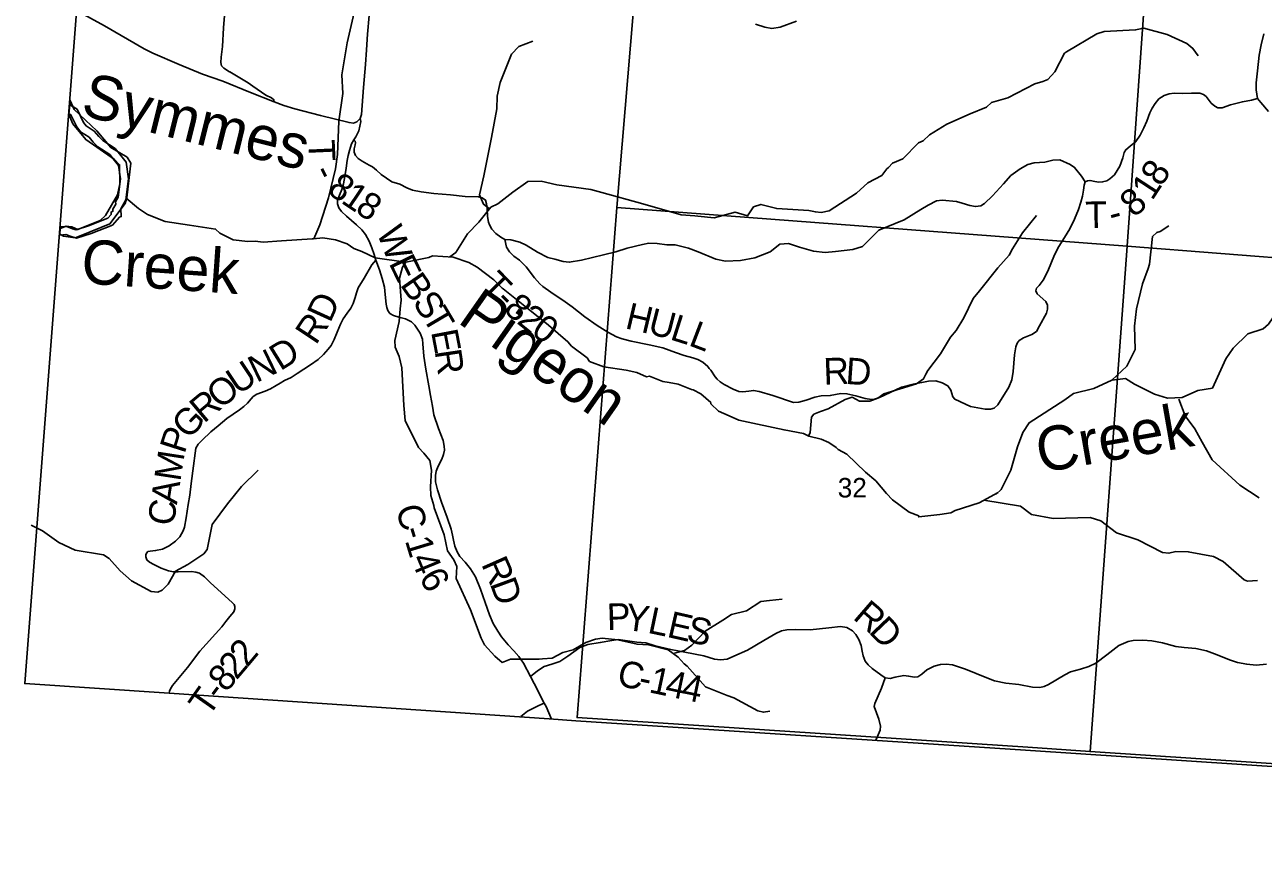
# Model space of a CAD drawing. Extents: x 1878108 to 2183446, y 146837 to 508383.
# Drawn here: x 1976252 to 1990241, y 246607 to 255922 of the extents above; entities that cross this region are included whole.
import ezdxf

# ---------------------------------------------------------------- set-up
doc = ezdxf.new("R2010")
doc.units = 0
for name, color, linetype in [('GM_X_Adjacent_County', 7, 'Continuous'), ('GM_X_County', 7, 'Continuous'), ('GM_X_County_Road', 7, 'Continuous'), ('GM_X_County_Road_Text', 7, 'Continuous'), ('GM_X_Major_River', 7, 'Continuous'), ('GM_X_Minor_River', 7, 'Continuous'), ('GM_X_Minor_River_Text', 7, 'Continuous'), ('GM_X_Section', 7, 'Continuous'), ('GM_X_Section_Text', 7, 'Continuous'), ('GM_X_State_Route', 7, 'Continuous'), ('GM_X_Township', 7, 'Continuous'), ('GM_X_Township_Road', 7, 'Continuous'), ('GM_X_Township_Road_Text', 7, 'Continuous'), ('GM_X_Township_ROW', 7, 'Continuous')]:
    doc.layers.add(name, color=color, linetype=linetype)

msp = doc.modelspace()

# ---------------------------------------------------------------- linework, layer by layer
at = {"layer": 'GM_X_Adjacent_County'}
msp.add_lwpolyline([(1977893, 269769), (1977440, 263895), (1977181, 260548), (1976836, 256069), (1976252, 248479), (1977883, 248369), (1982174, 248080), (1982477, 248059), (1987557, 247725), (1990569, 247526), (1992472, 247400), (1995909, 247190), (1996544, 247151), (1999180, 246990), (2002818, 246768), (2004152, 246687), (2005876, 246607)], dxfattribs=at)
at = {"layer": 'GM_X_County'}
msp.add_lwpolyline([(2005876, 246607), (2004152, 246687), (2002818, 246768), (1999180, 246990), (1996544, 247151), (1995909, 247190), (1992472, 247400), (1990569, 247526), (1987557, 247725), (1982477, 248059), (1982174, 248080), (1977883, 248369), (1976252, 248479), (1976836, 256069), (1977181, 260548), (1977440, 263895), (1977893, 269769)], dxfattribs=at)
at = {"layer": 'GM_X_County_Road'}
for points in [[(1990302, 254942), (1990213, 255042), (1990176, 255089), (1990162, 255188), (1990163, 255264), (1990178, 255403), (1990196, 255578), (1990218, 255696), (1990248, 255820)], [(1979784, 253906), (1979785, 253941), (1979808, 253998), (1979832, 254060), (1979851, 254126), (1979867, 254208), (1979883, 254302), (1979893, 254388), (1979904, 254446), (1979920, 254501), (1979944, 254576), (1979967, 254620), (1979992, 254655), (1980024, 254725), (1980049, 254829), (1980042, 254864)], [(1981096, 250100), (1981085, 250155), (1981069, 250222), (1981023, 250355), (1980959, 250528), (1980913, 250669), (1980893, 250759), (1980893, 250828), (1980900, 250880), (1980922, 250936), (1980964, 251014), (1980983, 251065), (1980992, 251116), (1980991, 251161), (1980977, 251223), (1980927, 251362), (1980871, 251513), (1980856, 251611), (1980835, 251732), (1980816, 251842), (1980782, 252032), (1980758, 252179), (1980749, 252316), (1980743, 252370), (1980718, 252439), (1980659, 252529), (1980622, 252564), (1980553, 252598), (1980477, 252618), (1980416, 252636), (1980376, 252661), (1980353, 252693), (1980340, 252726), (1980334, 252764), (1980322, 252875), (1980314, 252958), (1980290, 253056), (1980260, 253154), (1980216, 253264), (1980198, 253326), (1980173, 253402), (1980141, 253478), (1980102, 253551), (1980059, 253606), (1980000, 253661), (1979886, 253759), (1979828, 253812), (1979798, 253854), (1979784, 253897), (1979784, 253906)], [(1982202, 248078), (1982141, 248218), (1982118, 248257), (1982007, 248479), (1981965, 248558), (1981884, 248708), (1981831, 248786), (1981777, 248848), (1981713, 248917), (1981636, 249008), (1981594, 249072), (1981544, 249156), (1981503, 249254), (1981451, 249393), (1981401, 249547), (1981342, 249683), (1981286, 249776), (1981226, 249850), (1981165, 249914), (1981135, 249966), (1981109, 250030), (1981096, 250100)], [(1981965, 248558), (1982043, 248624), (1982118, 248670), (1982206, 248697), (1982295, 248728), (1982388, 248788), (1982523, 248888), (1982612, 248919), (1982752, 248942), (1982883, 248967), (1982956, 248978), (1983166, 248946), (1983268, 248937), (1983371, 248904), (1983549, 248865), (1983706, 248835), (1983922, 248791), (1984043, 248754), (1984111, 248745), (1984186, 248756), (1984263, 248788), (1984415, 248857), (1984601, 248964), (1984736, 249043), (1984799, 249074), (1984861, 249086), (1984955, 249090), (1985122, 249086), (1985334, 249107), (1985465, 249122), (1985539, 249112), (1985600, 249076), (1985639, 249032), (1985673, 248977), (1985701, 248907), (1985712, 248843), (1985721, 248791), (1985743, 248731), (1985777, 248689), (1985823, 248650), (1985920, 248576), (1985971, 248543), (1986027, 248535), (1986083, 248551), (1986182, 248568), (1986235, 248564), (1986302, 248551), (1986340, 248555), (1986385, 248585), (1986443, 248634), (1986524, 248675), (1986594, 248695), (1986659, 248697), (1986732, 248689), (1986880, 248643), (1987118, 248545), (1987207, 248508), (1987335, 248485), (1987479, 248467), (1987635, 248438), (1987717, 248436), (1987766, 248446), (1987815, 248468), (1987999, 248577), (1988066, 248611), (1988176, 248643), (1988273, 248670), (1988350, 248708), (1988473, 248804), (1988609, 248907), (1988714, 248953), (1988772, 248965), (1988883, 248970), (1988982, 248963), (1989103, 248937), (1989256, 248898), (1989347, 248888), (1989479, 248876), (1989600, 248848), (1989721, 248804), (1989861, 248745), (1989949, 248717), (1990055, 248696), (1990163, 248685), (1990277, 248699)]]:
    msp.add_lwpolyline(points, dxfattribs=at)
at = {"layer": 'GM_X_Major_River'}
for p, q in [((1976763, 255068), (1976750, 254907)), ((1976651, 253619), (1976646, 253557))]:
    msp.add_line(p, q, dxfattribs=at)
for points in [[(1976646, 253557), (1976690, 253535), (1976821, 253513), (1976889, 253541), (1977213, 253674), (1977386, 253902), (1977406, 253968), (1977442, 254293), (1977450, 254359), (1977410, 254425), (1977222, 254535), (1977064, 254725), (1976810, 254965), (1976763, 255068)], [(1976750, 254907), (1976793, 254801), (1976940, 254625), (1977266, 254399), (1977322, 254341), (1977324, 254124), (1977298, 254002), (1977165, 253768), (1977105, 253710), (1976851, 253607), (1976783, 253639), (1976719, 253645), (1976651, 253619)]]:
    msp.add_lwpolyline(points, dxfattribs=at)
at = {"layer": 'GM_X_Minor_River'}
for points in [[(1979516, 253504), (1979586, 253661), (1979682, 253965), (1979760, 254294), (1979786, 254455), (1979801, 254831), (1979844, 255146), (1979834, 255356), (1979895, 255716), (1979995, 256157)], [(1981053, 253300), (1981120, 253350), (1981251, 253558), (1981380, 253690), (1981517, 253860), (1981595, 253897), (1981765, 254032), (1981934, 254151), (1982085, 254153), (1982263, 254113), (1982647, 254060), (1982771, 254026), (1983233, 253900), (1983666, 253774), (1983822, 253763), (1983856, 253761), (1984041, 253740), (1984277, 253803), (1984417, 253765), (1984484, 253865), (1984568, 253893), (1984746, 253845), (1985108, 253824), (1985183, 253807), (1985247, 253801), (1985339, 253821), (1985646, 254021), (1985776, 254137), (1985932, 254219), (1985990, 254293), (1986007, 254310), (1986052, 254357), (1986170, 254406), (1986349, 254587), (1986399, 254611), (1986470, 254677), (1986667, 254800), (1986930, 254915), (1987114, 254991), (1987172, 255043), (1987356, 255097), (1987660, 255256), (1987750, 255282), (1987810, 255304), (1987888, 255389), (1987995, 255601), (1988019, 255617), (1988360, 255819), (1988444, 255844), (1988799, 255864), (1988892, 255884), (1989157, 255811), (1989377, 255710), (1989447, 255655), (1989507, 255571)], [(1981501, 253843), (1981433, 253894), (1981390, 254001), (1981436, 254215), (1981522, 254648), (1981585, 254973), (1981586, 255116), (1981623, 255269), (1981749, 255588), (1981832, 255677), (1981992, 255736)], [(1976645, 253544), (1976714, 253552), (1976763, 253532), (1976835, 253512), (1977003, 253565), (1977242, 253659), (1977320, 253747), (1977341, 253755), (1977337, 253844), (1977393, 253944), (1977424, 254183), (1977396, 254368), (1977320, 254464), (1977273, 254523), (1977135, 254613), (1977090, 254658), (1977037, 254720), (1976944, 254779), (1976916, 254816), (1976842, 254968), (1976759, 255019)], [(1976751, 254919), (1976772, 254906), (1976839, 254769), (1976882, 254711), (1976978, 254651), (1977024, 254597), (1977077, 254543), (1977212, 254455), (1977250, 254408), (1977311, 254331), (1977333, 254182), (1977306, 253973), (1977276, 253920), (1977281, 253896), (1977247, 253839), (1977248, 253815), (1977226, 253806), (1977229, 253780), (1977189, 253735), (1976973, 253650), (1976833, 253606), (1976792, 253617), (1976727, 253644), (1976653, 253638)], [(1976759, 255019), (1976751, 254919)], [(1977396, 253964), (1977535, 253847), (1977637, 253779), (1977837, 253701), (1978114, 253657), (1978408, 253613), (1978456, 253569), (1978605, 253491), (1978770, 253472), (1978854, 253478), (1978946, 253465), (1979151, 253482), (1979497, 253502), (1979512, 253503), (1979618, 253513), (1979763, 253491), (1979895, 253446), (1979969, 253394), (1980058, 253359), (1980211, 253290), (1980558, 253241), (1980815, 253292), (1980858, 253310), (1981091, 253298), (1981267, 253237), (1981363, 253185), (1981549, 253041), (1981643, 252947), (1981655, 252937), (1981880, 252757), (1982166, 252527), (1982387, 252340), (1982429, 252290), (1982603, 252157), (1982632, 252117), (1982793, 252059), (1983044, 252020), (1983165, 251993), (1983273, 251945), (1983307, 251950), (1983459, 251891), (1983532, 251880), (1983631, 251862), (1983783, 251802), (1983801, 251797), (1983889, 251753), (1984003, 251653), (1984002, 251639), (1984089, 251557), (1984209, 251504), (1984317, 251455), (1984529, 251409), (1984829, 251344), (1985047, 251303), (1985108, 251275), (1985246, 251239), (1985335, 251201), (1985416, 251144), (1985440, 251125), (1985536, 251071), (1985749, 250868), (1985865, 250769), (1985984, 250626), (1986053, 250555), (1986241, 250417), (1986351, 250373), (1986351, 250361), (1986588, 250389), (1986713, 250406), (1986760, 250434), (1987031, 250521), (1987246, 250638)], [(1976653, 253638), (1976645, 253544)], [(1985109, 251282), (1985123, 251315), (1985139, 251487), (1985165, 251521), (1985242, 251554), (1985326, 251581), (1985518, 251689), (1985598, 251715), (1985680, 251671), (1985796, 251668), (1985887, 251704), (1985956, 251751), (1986324, 251865), (1986404, 251920), (1986432, 251974), (1986453, 252015), (1986594, 252205), (1986707, 252394), (1986773, 252468), (1986859, 252609), (1986964, 252831), (1987036, 252915), (1987245, 253174), (1987373, 253320), (1987410, 253390), (1987521, 253572), (1987681, 253766)], [(1987225, 250617), (1987281, 250671), (1987390, 250889), (1987466, 251152), (1987524, 251317), (1987597, 251426), (1987999, 251683), (1988100, 251756), (1988327, 251811), (1988533, 251908), (1988702, 252065), (1988793, 252254), (1988789, 252518), (1988808, 252712), (1988876, 252995), (1988942, 253169), (1988955, 253216), (1988989, 253528), (1989038, 253575), (1989079, 253588), (1989174, 253651)], [(1980558, 253241), (1980518, 253182), (1980486, 253059), (1980503, 252809), (1980492, 252713), (1980482, 252569), (1980431, 252353), (1980434, 252278), (1980481, 252174), (1980511, 252046), (1980532, 251620), (1980548, 251452), (1980700, 251146), (1980760, 251083), (1980827, 250998), (1980846, 250890), (1980833, 250702), (1980840, 250603), (1980871, 250492), (1980877, 250464), (1980991, 250160), (1981028, 249977), (1981098, 249876), (1981133, 249803), (1981126, 249667), (1981288, 249310), (1981407, 248990), (1981446, 248917), (1981560, 248790), (1981643, 248718), (1981738, 248754), (1982064, 248756), (1982100, 248757), (1982209, 248764), (1982328, 248828), (1982446, 248858), (1982591, 248941), (1982698, 248982), (1982775, 248993), (1982952, 248973), (1983168, 248922), (1983296, 248915), (1983519, 248858), (1983634, 248776), (1983701, 248701), (1983735, 248674), (1983942, 248443), (1984187, 248342), (1984263, 248316), (1984531, 248172), (1984596, 248155), (1984667, 248166)], [(1988530, 251908), (1988686, 251927), (1988788, 251860), (1989013, 251748), (1989161, 251704), (1989326, 251709), (1989504, 251789), (1989667, 251818), (1989820, 252146), (1989903, 252269), (1990067, 252431), (1990239, 252487), (1990301, 252540), (1990557, 252912)], [(1989287, 251693), (1989358, 251505), (1989469, 251357), (1989553, 251205), (1989666, 251008), (1989978, 250719), (1990195, 250578)], [(1976322, 250269), (1976452, 250204), (1976635, 250071), (1976822, 249986), (1977142, 249932), (1977206, 249891), (1977329, 249752), (1977456, 249639), (1977678, 249517), (1977756, 249512), (1977802, 249535), (1977873, 249601), (1977953, 249748), (1978095, 249823), (1978276, 249945), (1978312, 249995), (1978369, 250275), (1978542, 250510), (1978698, 250707), (1978889, 250889)], [(1987087, 250552), (1987499, 250482), (1987625, 250387), (1987867, 250344), (1988285, 250354), (1988407, 250317), (1988585, 250180), (1988825, 250102), (1989102, 249960), (1989176, 249951), (1989256, 249970), (1989394, 249968), (1989678, 249913), (1989790, 249857), (1990027, 249650), (1990062, 249637), (1990177, 249642)], [(1983591, 248823), (1983703, 248851), (1983786, 248912), (1983937, 249069), (1984138, 249194), (1984235, 249260), (1984405, 249302), (1984565, 249406), (1984666, 249417), (1984806, 249432)]]:
    msp.add_lwpolyline(points, dxfattribs=at)
at = {"layer": 'GM_X_Section'}
for points in [[(1983403, 259365), (1989093, 258913), (1988704, 253421), (1982941, 253857)], [(1989093, 258913), (1994358, 258494), (1993994, 253007), (1988704, 253421)], [(1988704, 253421), (1988286, 247710), (1987581, 247759), (1982491, 248095), (1982941, 253857)], [(1988704, 253421), (1993994, 253007), (1993597, 247359), (1993229, 247382), (1988286, 247710)]]:
    msp.add_lwpolyline(points, close=True, dxfattribs=at)
at = {"layer": 'GM_X_State_Route'}
msp.add_lwpolyline([(1976836, 256084), (1977154, 255909), (1977602, 255651), (1977699, 255600), (1977997, 255472), (1978261, 255365), (1978488, 255283), (1978801, 255156), (1979068, 255051), (1979177, 255010), (1979303, 254973), (1979592, 254898), (1979915, 254816), (1979964, 254812), (1980002, 254827), (1980042, 254864), (1980057, 254907), (1980077, 255213), (1980099, 255472), (1980110, 255639), (1980124, 255817), (1980141, 256027)], dxfattribs=at)
at = {"layer": 'GM_X_Township'}
msp.add_lwpolyline([(2005876, 246607), (2004152, 246687), (2002818, 246768), (1999180, 246990), (1996544, 247151), (1995909, 247190), (1992472, 247400), (1990569, 247526), (1987557, 247725), (1982477, 248059), (1982174, 248080), (1977883, 248369), (1976252, 248479), (1976836, 256069), (1977181, 260548), (1977440, 263895), (1977893, 269769)], dxfattribs=at)
at = {"layer": 'GM_X_Township_Road'}
for points in [[(1984506, 255928), (1984612, 255893), (1984689, 255881), (1984783, 255896), (1984969, 255962)], [(1979068, 255051), (1979066, 255074), (1979038, 255096), (1978975, 255126), (1978826, 255228), (1978774, 255265), (1978567, 255389)], [(1987308, 254126), (1987391, 254218), (1987495, 254295), (1987583, 254344), (1987655, 254362), (1987775, 254371), (1987865, 254392), (1987942, 254394), (1988062, 254342), (1988111, 254310), (1988190, 254213), (1988230, 254146), (1988258, 254157), (1988286, 254163), (1988338, 254152), (1988383, 254145), (1988427, 254146), (1988473, 254158), (1988510, 254182), (1988561, 254228), (1988623, 254326), (1988657, 254418), (1988671, 254479), (1988691, 254510), (1988740, 254550), (1988803, 254602), (1988850, 254674), (1988893, 254758), (1988925, 254834), (1988961, 254926), (1988987, 254978), (1989021, 255031), (1989064, 255084), (1989123, 255124), (1989178, 255142), (1989235, 255149), (1989326, 255146), (1989430, 255149), (1989525, 255148), (1989565, 255135), (1989598, 255110), (1989654, 255037), (1989694, 255003), (1989728, 254985), (1989778, 254985), (1989873, 255017), (1990006, 255053), (1990110, 255070), (1990176, 255089)], [(1979967, 254620), (1979985, 254605), (1979989, 254587), (1979982, 254566), (1979973, 254522), (1979973, 254483), (1979987, 254443), (1980016, 254411), (1980062, 254380), (1980142, 254335), (1980181, 254315), (1980225, 254281), (1980278, 254232), (1980337, 254188), (1980399, 254148), (1980487, 254122), (1980567, 254080), (1980633, 254053), (1980731, 254035), (1980872, 254017), (1981062, 254001), (1981228, 253983), (1981376, 253977), (1981420, 253965), (1981455, 253941), (1981469, 253899), (1981474, 253845), (1981477, 253755), (1981491, 253693), (1981501, 253661), (1981528, 253611), (1981574, 253562), (1981631, 253524), (1981673, 253495)], [(1983984, 252040), (1984000, 252019), (1984050, 251946), (1984074, 251917), (1984108, 251888), (1984153, 251857), (1984254, 251805), (1984317, 251780), (1984362, 251774), (1984429, 251784), (1984485, 251790), (1984546, 251779), (1984702, 251734), (1984934, 251654), (1984995, 251658), (1985077, 251680), (1985175, 251715), (1985247, 251729), (1985350, 251732), (1985469, 251755), (1985539, 251753), (1985641, 251731), (1985746, 251699), (1985817, 251687), (1985852, 251692), (1985907, 251712), (1986082, 251795), (1986157, 251828), (1986288, 251863), (1986462, 251897), (1986544, 251898), (1986616, 251877), (1986678, 251841), (1986712, 251795), (1986735, 251720), (1986757, 251691), (1986877, 251634), (1986934, 251609), (1987101, 251580), (1987161, 251577), (1987201, 251589), (1987242, 251629), (1987368, 251827), (1987402, 251912), (1987415, 252003), (1987430, 252193), (1987445, 252282), (1987461, 252326), (1987486, 252353), (1987534, 252386), (1987627, 252423), (1987679, 252458), (1987716, 252519), (1987795, 252665), (1987805, 252708), (1987803, 252752), (1987787, 252794), (1987687, 252881), (1987671, 252914), (1987682, 252945), (1987712, 252977), (1987757, 253037), (1987809, 253137), (1987884, 253322), (1987932, 253415), (1987997, 253517), (1988055, 253618), (1988109, 253724), (1988154, 253834), (1988181, 253919), (1988200, 253985), (1988213, 254052), (1988218, 254108), (1988230, 254146)], [(1981673, 253495), (1981694, 253409), (1981726, 253356), (1981778, 253309), (1981841, 253263), (1981916, 253186), (1982011, 253064), (1982070, 252995), (1982102, 252964), (1982193, 252901), (1982356, 252790), (1982436, 252736), (1982577, 252621), (1982716, 252523), (1982837, 252449), (1982936, 252395), (1983001, 252374), (1983101, 252349), (1983303, 252306), (1983460, 252270), (1983601, 252219), (1983702, 252186), (1983799, 252159), (1983853, 252140), (1983912, 252110), (1983967, 252061), (1983984, 252040)], [(1977883, 248369), (1977885, 248393), (1977896, 248421), (1977919, 248457), (1978090, 248662), (1978229, 248845), (1978476, 249120), (1978521, 249179), (1978569, 249235), (1978612, 249289), (1978624, 249322), (1978626, 249351), (1978616, 249373), (1978594, 249394), (1978348, 249616), (1978280, 249683), (1978224, 249725), (1978184, 249738), (1978134, 249743), (1977984, 249740), (1977931, 249740), (1977877, 249752), (1977794, 249784), (1977711, 249822), (1977662, 249851), (1977632, 249876), (1977618, 249909), (1977618, 249934), (1977628, 249953), (1977642, 249972), (1977668, 249975), (1977730, 249982), (1977806, 249999), (1977884, 250036), (1977956, 250087), (1978002, 250138), (1978040, 250204), (1978055, 250246), (1978076, 250353), (1978097, 250500), (1978115, 250609), (1978133, 250739), (1978159, 250939), (1978176, 251083), (1978185, 251139), (1978212, 251185), (1978254, 251230), (1978354, 251324), (1978435, 251392), (1978535, 251472), (1978677, 251570), (1978728, 251610), (1978769, 251648), (1978808, 251695), (1978832, 251723), (1978872, 251747), (1978969, 251784), (1979028, 251810), (1979092, 251846), (1979136, 251874), (1979185, 251901), (1979262, 251936), (1979330, 251981), (1979481, 252080), (1979564, 252139), (1979626, 252196), (1979679, 252255), (1979712, 252297), (1979747, 252366), (1979781, 252448), (1979819, 252539), (1979850, 252598), (1979893, 252663), (1979936, 252720), (1979960, 252772), (1979983, 252842), (1979997, 252895), (1980019, 252949), (1980084, 253060), (1980173, 253209), (1980216, 253264)], [(1985865, 247838), (1985893, 247901), (1985915, 247954), (1985919, 247998), (1985899, 248075), (1985847, 248218), (1985854, 248255), (1985929, 248427), (1985971, 248543)], [(1981854, 248105), (1981931, 248168), (1982057, 248229), (1982118, 248257)]]:
    msp.add_lwpolyline(points, dxfattribs=at)
at = {"layer": 'GM_X_Township_ROW'}
for points in [[(1978567, 255389), (1978565, 255390), (1978499, 255433), (1978474, 255459), (1978465, 255495), (1978469, 255555), (1978485, 255678), (1978498, 255887), (1978513, 256072)], [(1981673, 253495), (1981673, 253495), (1981743, 253491), (1981843, 253465), (1981915, 253432), (1982044, 253353), (1982162, 253292), (1982241, 253272), (1982333, 253247), (1982403, 253239), (1982541, 253263), (1982789, 253323), (1982929, 253357), (1983058, 253396), (1983230, 253438), (1983300, 253454), (1983394, 253452), (1983506, 253434), (1983599, 253434), (1983748, 253396), (1983859, 253355), (1984057, 253274), (1984168, 253252), (1984335, 253260), (1984498, 253290), (1984672, 253357), (1984780, 253443), (1984877, 253452), (1985002, 253409), (1985160, 253364), (1985293, 253348), (1985408, 253362), (1985607, 253384), (1985713, 253416), (1985898, 253601), (1986185, 253719), (1986372, 253834), (1986458, 253884), (1986549, 253931), (1986616, 253940), (1986777, 253924), (1986842, 253908), (1986926, 253879), (1986991, 253868), (1987050, 253877), (1987091, 253902), (1987183, 253990), (1987308, 254126)]]:
    msp.add_lwpolyline(points, dxfattribs=at)

# ---------------------------------------------------------------- texts
at = {"layer": 'GM_X_County_Road_Text'}
for s, rotation, p in [('W', 290.9437, (1980223, 253582)), ('E', 296.1023, (1980359, 253230)), ('B', 304.7104, (1980483, 252986)), ('S', 304.6495, (1980623, 252784)), ('T', 300.6172, (1980735, 252622)), ('E', 280.8103, (1980840, 252454)), ('R', 278.469, (1980881, 252237)), ('C', 285.1297, (1980441, 250461)), ('-', 286.7798, (1980508, 250214)), ('1', 286.9326, (1980544, 250095)), ('4', 292.2429, (1980608, 249890)), ('R', 293.911, (1981404, 249829)), ('6', 300.0796, (1980698, 249678)), ('D', 290.1683, (1981502, 249609)), ('P', 1.7274, (1982831, 249082)), ('Y', 352.1803, (1983020, 249089)), ('L', 348.1694, (1983277, 249054)), ('R', 319.099, (1985595, 249217)), ('E', 347.1207, (1983495, 249008)), ('S', 347.0834, (1983713, 248958)), ('D', 313.569, (1985775, 249061)), ('C', 347.907, (1982929, 248460)), ('1', 347.9332, (1983291, 248382)), ('4', 348.0514, (1983472, 248343)), ('-', 347.9081, (1983170, 248408)), ('4', 348.476, (1983656, 248305))]:
    msp.add_text(s, height=300, rotation=rotation, dxfattribs=at).set_placement(p)
at = {"layer": 'GM_X_Minor_River_Text'}
for s, rotation, p in [('Symmes', 345.9945, (1976870, 254904)), ('Creek', 355.9963, (1976878, 253003)), ('Pigeon', 324.9946, (1981126, 252565)), ('Creek', 10.0045, (1987722, 250856))]:
    msp.add_text(s, height=500, rotation=rotation, dxfattribs=at).set_placement(p)
at = {"layer": 'GM_X_Section_Text'}
msp.add_text('32', height=221, rotation=0, dxfattribs=at).set_placement((1985435, 250581))
at = {"layer": 'GM_X_Township_Road_Text'}
for s, rotation, p in [('T', 272.5551, (1979452, 254616)), ('8', 56.83, (1989087, 254081)), ('-', 296.7284, (1979496, 254259)), ('8', 324.4805, (1979654, 254030)), ('1', 56.8285, (1988986, 253926)), ('1', 326.0169, (1979812, 253918)), ('8', 40.0886, (1988781, 253736)), ('8', 327.0514, (1979970, 253811)), ('T', 0.9086, (1988233, 253624)), ('-', 14.93, (1988536, 253638)), ('T', 314.1181, (1981388, 252957)), ('D', 65.468, (1979701, 252545)), ('-', 315.2146, (1981548, 252791)), ('8', 318.0471, (1981648, 252693)), ('2', 321.3518, (1981799, 252557)), ('H', 346.705, (1983022, 252495)), ('U', 345.647, (1983278, 252435)), ('R', 56.4571, (1979539, 252295)), ('0', 324.4525, (1981958, 252431)), ('L', 342.4494, (1983529, 252370)), ('L', 339.1134, (1983739, 252304)), ('N', 25.6038, (1978869, 251875)), ('D', 31.7149, (1979138, 252006)), ('U', 33.729, (1978659, 251734)), ('R', 2.2486, (1985279, 251855)), ('D', 355.9878, (1985517, 251865)), ('O', 39.8207, (1978463, 251570)), ('R', 40.0857, (1978275, 251412)), ('G', 46.2326, (1978099, 251227)), ('P', 72.3186, (1978056, 251065)), ('M', 81.2364, (1978009, 250755)), ('A', 81.433, (1977970, 250494)), ('C', 81.4344, (1977933, 250250)), ('2', 50.0048, (1978764, 248653)), ('2', 49.7727, (1978644, 248511)), ('8', 50.7038, (1978528, 248369)), ('T', 54.8947, (1978328, 248092)), ('-', 52.846, (1978455, 248273))]:
    msp.add_text(s, height=300, rotation=rotation, dxfattribs=at).set_placement(p)

doc.saveas('drawing.dxf')
